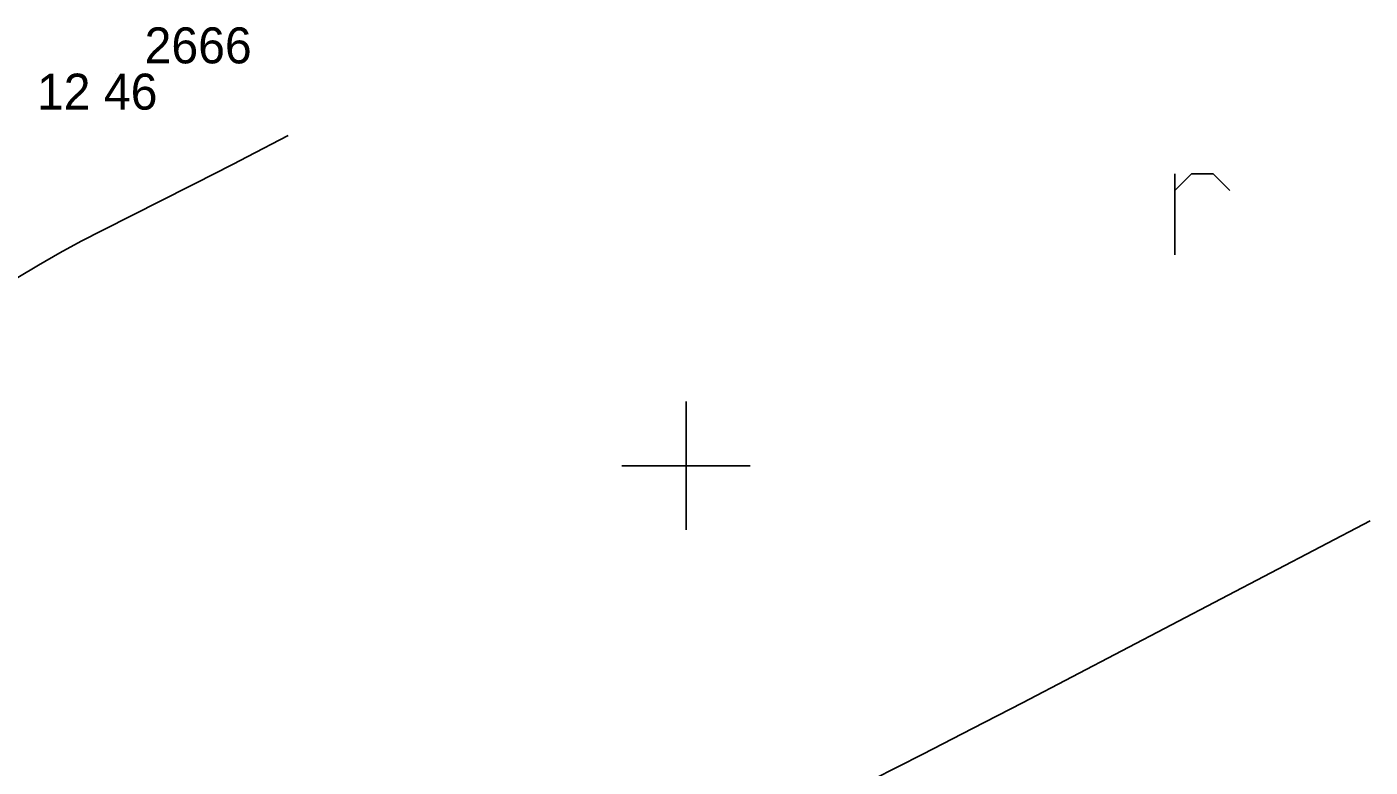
# Model space of a CAD drawing. Extents: x -703403 to -701924, y -1022520 to -1021856.
# Drawn here: x -702005.13 to -701994.68, y -1022302.35 to -1022296.59 of the extents above; entities that cross this region are included whole.
import ezdxf

# ---------------------------------------------------------------- set-up
doc = ezdxf.new("R2010")
doc.units = 0
for name, color, linetype in [('Ex_Minor Contours', 7, 'Continuous'), ('Z_body', 7, 'Continuous'), ('Z_body_cisla', 7, 'Continuous'), ('Z_body_vysky_redukovane', 7, 'Continuous'), ('Z_hektometricka_sit', 7, 'Continuous'), ('Z_znaky_kultur', 7, 'Continuous')]:
    doc.layers.add(name, color=color, linetype=linetype)

# ---------------------------------------------------------------- blocks, each defined once
blk = doc.blocks.new('POINT_DISPLAY')
blk.add_line((0, 0), (0, 0))
blk = doc.blocks.new('Z301')
for p, q in [((-0.13, 0.38), (-0.13, -0.25)), ((-0.13, 0.25), (0, 0.38)), ((0, 0.38), (0.17, 0.38)), ((0.17, 0.38), (0.3, 0.25))]:
    blk.add_line(p, q)

msp = doc.modelspace()

# ---------------------------------------------------------------- linework, layer by layer
at = {"layer": 'Ex_Minor Contours'}
for points in [[(-702005.196, -1022298.536), (-702005.034, -1022298.439), (-702004.869, -1022298.345), (-702004.703, -1022298.254), (-702004.535, -1022298.167), (-702003.627, -1022297.708), (-702003.574, -1022297.68), (-702003.52, -1022297.653), (-702003.467, -1022297.625), (-702003.413, -1022297.597), (-702003.094, -1022297.43)], [(-702005.27, -1022304.939), (-702005.088, -1022304.884), (-702004.88, -1022304.881), (-702003.947, -1022304.977), (-702003.757, -1022304.984), (-702003.572, -1022304.962), (-702003.393, -1022304.912), (-702003.219, -1022304.835), (-702002.535, -1022304.47), (-702002.364, -1022304.379), (-702002.192, -1022304.29), (-702002.02, -1022304.201), (-702001.847, -1022304.113), (-701998.548, -1022302.442), (-701998.159, -1022302.244), (-701997.771, -1022302.045), (-701997.384, -1022301.845), (-701996.998, -1022301.644), (-701994.68, -1022300.43)]]:
    msp.add_lwpolyline(points, dxfattribs=at)
at = {"layer": 'Z_hektometricka_sit'}
for p, q in [((-702000, -1022299.5), (-702000, -1022300.5)), ((-702000.5, -1022300), (-701999.5, -1022300))]:
    msp.add_line(p, q, dxfattribs=at)

# ---------------------------------------------------------------- block references
at = {"layer": 'Z_body'}
msp.add_blockref('POINT_DISPLAY', (-702004.44, -1022296.95), dxfattribs=at)
at = {"layer": 'Z_znaky_kultur'}
msp.add_blockref('Z301', (-701996.07, -1022298.11), dxfattribs=at)

# ---------------------------------------------------------------- texts
at = {"layer": 'Z_body_cisla'}
msp.add_text('2666', height=0.28, dxfattribs=at).set_placement((-702004.21, -1022296.87))
at = {"layer": 'Z_body_vysky_redukovane'}
msp.add_text('12 46', height=0.28, dxfattribs=at).set_placement((-702005.047, -1022297.23))

doc.saveas('drawing.dxf')
